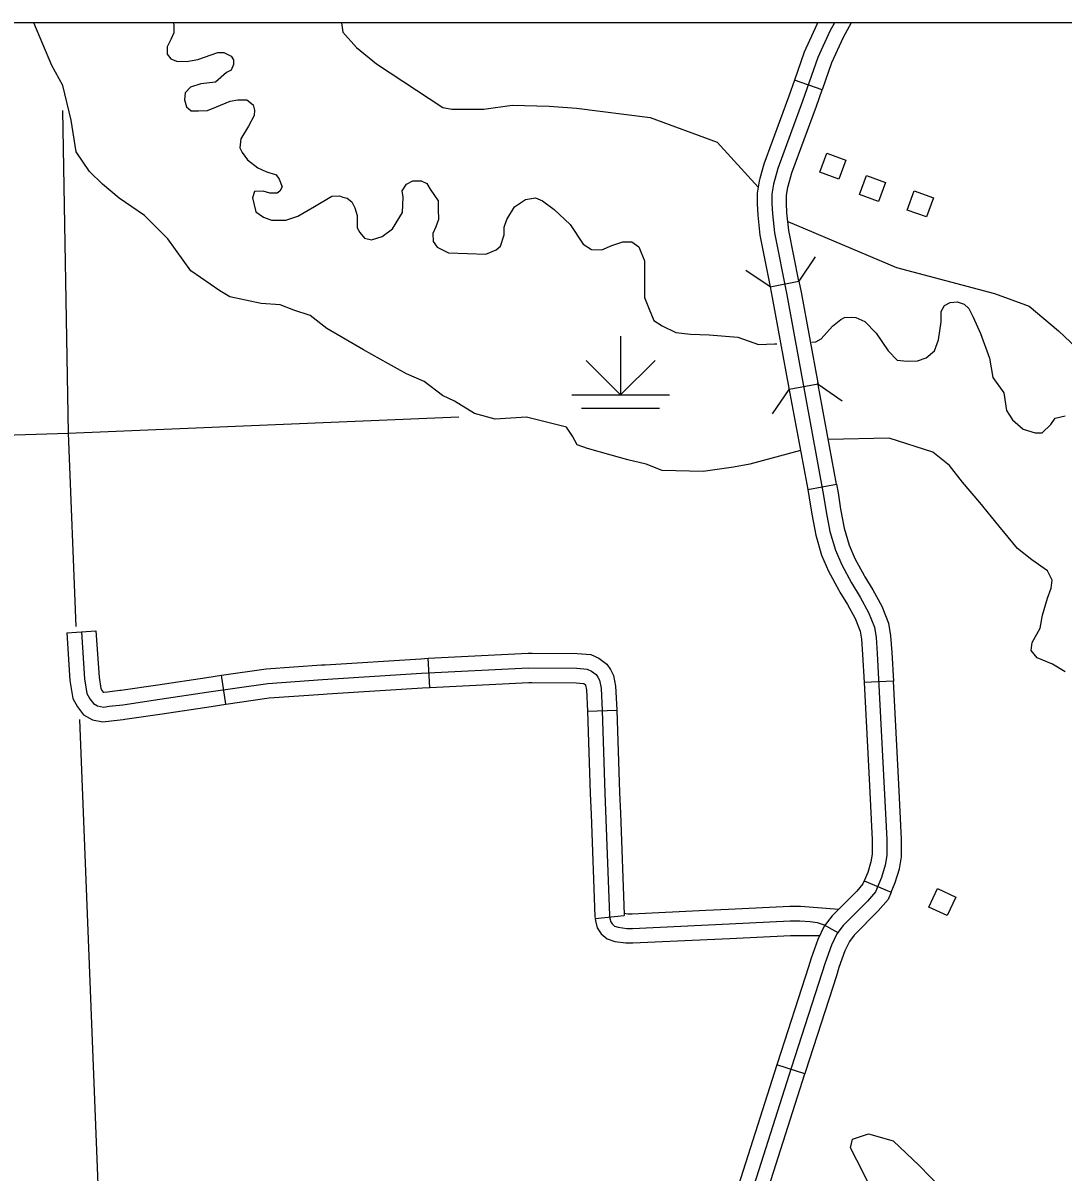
# Model space of a CAD drawing. Extents: x 1084508 to 1142749, y 1057638 to 1093403.
# Drawn here: x 1126977 to 1128649, y 1091555 to 1093403 of the extents above; entities that cross this region are included whole.
import ezdxf

# ---------------------------------------------------------------- set-up
doc = ezdxf.new("R2010")
doc.units = 0
for name, color, linetype in [('DSN_DRFT_Named-Boundary', 7, 'Continuous'), ('Level 31', 7, 'Continuous'), ('Level 35', 7, 'Continuous'), ('Level 38', 7, 'Continuous'), ('Level 44', 7, 'Continuous'), ('Level 45', 7, 'Continuous'), ('Level 47', 7, 'Continuous'), ('Level 5', 7, 'Continuous'), ('Level 56', 7, 'Continuous')]:
    doc.layers.add(name, color=color, linetype=linetype)

msp = doc.modelspace()

# ---------------------------------------------------------------- linework, layer by layer
at = {"layer": 'DSN_DRFT_Named-Boundary'}
msp.add_lwpolyline([(1084507.9, 1057640), (1142749.2, 1057640), (1142749.2, 1093403.4), (1084507.9, 1093403.4)], close=True, dxfattribs=at)
at = {"layer": 'Level 31'}
for p, q in [((1128261.3, 1093296), (1128216.8, 1093311.4)), ((1128177.9, 1092979.2), (1128224.1, 1092988.3)), ((1128254.8, 1092822.7), (1128208.5, 1092814.2)), ((1128254.4, 1092825.1), (1128254.8, 1092822.7)), ((1128238.2, 1092653.6), (1128284.5, 1092662.1)), ((1128375.9, 1092345.5), (1128328.9, 1092343.1)), ((1128375.9, 1092345.5), (1128375.9, 1092345.5)), ((1128329, 1092024.5), (1128372.6, 1092006.6)), ((1128233.4, 1091714.4), (1128188.6, 1091728.7)), ((1128233.4, 1091714.4), (1128233.4, 1091714.4))]:
    msp.add_line(p, q, dxfattribs=at)
for points in [[(1128281.2, 1093403.4), (1128274, 1093390.5), (1128254.4, 1093347.9), (1128230.1, 1093277.6), (1128190.2, 1093169.4), (1128183.4, 1093144.4), (1128180.7, 1093128.2), (1128180.7, 1093113.3), (1128181.4, 1093096.4), (1128184.8, 1093066), (1128204.4, 1092966.6), (1128263.8, 1092644.1), (1128267.9, 1092617.8), (1128274, 1092586), (1128282.8, 1092556.2), (1128292.9, 1092532.6), (1128308.4, 1092503.5), (1128322.6, 1092480.5), (1128335.8, 1092456.1), (1128345.3, 1092432.5), (1128348, 1092415.6), (1128350, 1092389.9), (1128365.5, 1092091), (1128365.5, 1092065.1), (1128362.8, 1092049.6), (1128356.7, 1092030), (1128347.3, 1092007), (1128334.4, 1091992.1), (1128295.3, 1091952.9)], [(1128254.2, 1093403.4), (1128253, 1093401.2), (1128232.5, 1093356.7), (1128216.8, 1093311.4)], [(1128308.3, 1093403.4), (1128295, 1093379.8), (1128276.3, 1093339.1), (1128261.3, 1093296)], [(1128216.8, 1093311.4), (1128207.9, 1093285.5), (1128167.7, 1093176.6), (1128161.5, 1093153.5)], [(1128207, 1093141.3), (1128212.6, 1093162.3), (1128252.2, 1093269.7), (1128261.3, 1093296)], [(1128161.5, 1093153.5), (1128160.4, 1093149.4), (1128157.2, 1093130.1), (1128157.2, 1093112.9), (1128157.9, 1093094.6), (1128161.5, 1093062.4), (1128177.9, 1092979.2)], [(1128224.1, 1092988.3), (1128208.1, 1093069.6), (1128204.9, 1093098.2), (1128204.3, 1093113.8), (1128204.3, 1093126.2), (1128206.5, 1093139.4), (1128207, 1093141.3)], [(1128177.9, 1092979.2), (1128181.3, 1092962.2), (1128208.1, 1092816.6)], [(1128224.1, 1092988.3), (1128227.5, 1092971), (1128254.4, 1092825.1)], [(1128284.5, 1092662.1), (1128254.4, 1092825.1)], [(1128208.1, 1092816.6), (1128238.2, 1092653.6)], [(1128284.5, 1092662.1), (1128287.1, 1092648.1), (1128291.1, 1092621.8), (1128296.9, 1092591.5), (1128304.9, 1092564.2), (1128314.1, 1092542.8), (1128328.9, 1092515.3), (1128330.1, 1092513.3)], [(1128238.2, 1092653.6), (1128240.6, 1092640.2), (1128244.7, 1092613.8), (1128251.1, 1092580.4), (1128260.6, 1092548.2), (1128271.7, 1092522.4), (1128288, 1092491.8), (1128290, 1092488.6)], [(1128330.1, 1092513.3), (1128343, 1092492.3), (1128357.2, 1092466.1), (1128368.1, 1092438.8), (1128371.4, 1092418.3), (1128373.5, 1092391.4), (1128375.9, 1092345.5)], [(1128290, 1092488.6), (1128302.2, 1092468.7), (1128314.4, 1092446.1), (1128322.4, 1092426.1), (1128324.6, 1092412.8), (1128326.5, 1092388.3), (1128328.9, 1092343.1)], [(1128328.9, 1092343.1), (1128337.5, 1092177.6)], [(1128384.5, 1092180), (1128375.9, 1092345.5)], [(1128337.5, 1092177.6), (1128342, 1092090.4), (1128342, 1092067.2), (1128339.9, 1092055.1), (1128334.6, 1092038), (1128329, 1092024.5)], [(1128372.6, 1092006.6), (1128378.9, 1092022), (1128385.8, 1092044.1), (1128389.1, 1092063.1), (1128389.1, 1092091.6), (1128384.5, 1092180)], [(1128329, 1092024.5), (1128327, 1092019.5), (1128317.2, 1092008.2), (1128277.4, 1091968.4), (1128264.9, 1091951.7), (1128254.6, 1091930.2), (1128243.9, 1091900.3), (1128239.5, 1091886.5)], [(1128372.6, 1092006.6), (1128367.6, 1091994.5), (1128351.7, 1091976.1), (1128313.1, 1091937.5), (1128305.3, 1091927.1), (1128298.1, 1091912.1), (1128288.5, 1091885.2), (1128284.3, 1091872.1)], [(1128295.3, 1091952.9), (1128285.1, 1091939.4), (1128276.3, 1091921.1), (1128266.2, 1091892.8), (1128212.1, 1091725.1), (1128087.1, 1091333)], [(1128239.5, 1091886.5), (1128189.7, 1091732.3), (1128188.6, 1091728.7)], [(1128284.3, 1091872.1), (1128234.6, 1091717.9), (1128233.4, 1091714.4)], [(1128188.6, 1091728.7), (1128138.2, 1091570.8)], [(1128183.1, 1091556.5), (1128233.4, 1091714.4)], [(1128138.2, 1091570.8), (1128087.9, 1091412.9)], [(1128132.8, 1091398.6), (1128183.1, 1091556.5)]]:
    msp.add_lwpolyline(points, dxfattribs=at)
at = {"layer": 'Level 35'}
for points in [[(1127218.8, 1093403.4), (1127219.3, 1093398.9), (1127219.3, 1093387.7), (1127214.7, 1093377), (1127208.6, 1093365.3), (1127208.6, 1093353.1), (1127214.7, 1093346), (1127223.8, 1093341.9), (1127239.6, 1093341.4), (1127257.9, 1093344.5), (1127290.1, 1093355.9), (1127299.8, 1093355.9), (1127311.5, 1093350.3)], [(1127311.5, 1093350.3), (1127315.1, 1093344.2), (1127315.1, 1093336.5), (1127311.5, 1093327.4), (1127303.9, 1093323.8), (1127286.1, 1093308.5), (1127262.7, 1093305.5), (1127246.4, 1093300.4), (1127237.3, 1093291.3), (1127236.7, 1093280.1), (1127239.8, 1093268.4), (1127247.4, 1093262.3), (1127259.1, 1093262.3), (1127273.4, 1093262.8), (1127288.1, 1093268.4), (1127310, 1093277.5), (1127322.2, 1093280.1), (1127336.9, 1093280.1), (1127346.6, 1093271.9), (1127349.1, 1093263.3), (1127348.6, 1093254.6), (1127339.5, 1093237.8), (1127327.3, 1093217), (1127325.7, 1093202.7), (1127329.3, 1093195.1), (1127337.9, 1093183.4), (1127354.2, 1093170.7), (1127367.4, 1093164.6), (1127383.7, 1093159.5), (1127388.8, 1093152.4), (1127393.4, 1093140.1), (1127389.8, 1093133), (1127385.2, 1093130), (1127373.5, 1093130), (1127362.9, 1093133), (1127349.1, 1093132.5), (1127345.6, 1093122.3), (1127351.2, 1093100), (1127363.4, 1093091.3), (1127376.1, 1093086.2), (1127399.5, 1093086.2), (1127418.8, 1093092.8), (1127445.2, 1093108.6), (1127473.2, 1093124.9), (1127485.4, 1093125.4), (1127491, 1093123.4), (1127498.1, 1093121.8), (1127505.2, 1093115.7), (1127510.3, 1093106.1), (1127513.9, 1093093.8), (1127513.9, 1093074), (1127518.5, 1093066.9)], [(1127518.5, 1093066.9), (1127525.6, 1093057.7), (1127537.3, 1093054.7), (1127554.1, 1093060.3), (1127570.8, 1093072.5), (1127587.1, 1093098.9), (1127588.1, 1093123.4), (1127586.6, 1093133.5), (1127593.2, 1093144.2), (1127603.4, 1093149.8), (1127617.1, 1093149.8), (1127625.8, 1093145.2), (1127631.4, 1093136.1), (1127644.1, 1093117.8), (1127644.1, 1093104), (1127644.6, 1093087.7), (1127640.5, 1093075.5), (1127635.9, 1093064.8), (1127636.4, 1093052.1), (1127642.5, 1093043), (1127660.9, 1093033.8), (1127691.4, 1093032.8), (1127720.9, 1093031.8), (1127737.6, 1093038.9), (1127744.3, 1093044.5), (1127750.4, 1093062.8), (1127750.4, 1093075), (1127754.4, 1093087.7), (1127766.7, 1093108.1), (1127784.5, 1093119.8), (1127800.8, 1093122.3), (1127811.9, 1093117.3), (1127830.8, 1093103.5), (1127856.2, 1093079.6), (1127877.5, 1093048.1), (1127890.8, 1093039.4), (1127907.5, 1093038.9), (1127923.3, 1093046), (1127941.1, 1093051.6), (1127955.3, 1093051.6), (1127966.5, 1093043.5), (1127975.7, 1093021.1), (1127975.7, 1093008.4), (1127975.7, 1092990.1), (1127975.7, 1092962.1), (1127983.3, 1092943.2), (1127990.9, 1092925.4), (1128004.2, 1092916.8), (1128026.5, 1092906.1), (1128049.9, 1092903.1), (1128079.9, 1092902), (1128125.7, 1092898.5), (1128159.3, 1092886.8), (1128184.7, 1092887.8), (1128188.4, 1092887.9)], [(1128245, 1092890.4), (1128251.3, 1092890.8), (1128260, 1092895.7), (1128278.3, 1092916.1), (1128291.5, 1092926.8), (1128297.1, 1092929.8), (1128307.8, 1092930.8), (1128315.4, 1092929.8), (1128330.2, 1092923.7), (1128348, 1092904.9), (1128367.3, 1092876.4), (1128382, 1092861.6), (1128398.3, 1092859.6), (1128414.6, 1092860.1), (1128428.8, 1092865.2), (1128442, 1092876.4), (1128448.7, 1092894.2), (1128452.7, 1092923.2), (1128452.7, 1092939.5), (1128458.3, 1092949.2), (1128467, 1092954.2), (1128478.2, 1092955.3), (1128489.8, 1092951.2), (1128497, 1092944.6), (1128504.1, 1092930.8), (1128515.8, 1092904.4), (1128530.5, 1092864.7), (1128535.6, 1092833.7), (1128553.2, 1092808.9), (1128557.7, 1092780.4), (1128567.4, 1092765.7), (1128584.7, 1092750.4), (1128604, 1092744.8), (1128615.2, 1092744.8), (1128628.9, 1092758.1), (1128636, 1092768.2), (1128651.8, 1092771.8)]]:
    msp.add_lwpolyline(points, dxfattribs=at)
at = {"layer": 'Level 38'}
for points in [[(1128250.3, 1093027.4), (1128224.1, 1092988.3)], [(1128177.9, 1092979.2), (1128138.8, 1093005.5)], [(1128254.8, 1092822.7), (1128293.6, 1092796)], [(1128181.8, 1092775.4), (1128208.5, 1092814.2)]]:
    msp.add_lwpolyline(points, dxfattribs=at)
at = {"layer": 'Level 44'}
for p, q in [((1127937.5, 1092899.8), (1127937.5, 1092805.6)), ((1127937.5, 1092805.6), (1127882, 1092861.1)), ((1127937.5, 1092805.6), (1127992.9, 1092861.1)), ((1127859, 1092805.6), (1128015.9, 1092805.6)), ((1127874.7, 1092784.2), (1128000.2, 1092784.2))]:
    msp.add_line(p, q, dxfattribs=at)
at = {"layer": 'Level 45'}
for p, q in [((1127047.2, 1092423.2), (1127094.2, 1092426.3)), ((1127630.8, 1092335.2), (1127628.4, 1092382.2)), ((1127302.8, 1092308.3), (1127296, 1092354.9)), ((1127884.5, 1092297.1), (1127931.5, 1092298.7)), ((1127896.6, 1091964.2), (1127943.4, 1091969.1))]:
    msp.add_line(p, q, dxfattribs=at)
for points in [[(1127047.2, 1092423.2), (1127052.3, 1092346.7), (1127056.8, 1092317.8), (1127064.7, 1092304), (1127074.2, 1092291.3), (1127088.7, 1092283.4), (1127105.4, 1092280), (1127118.4, 1092281.8), (1127138.1, 1092284)], [(1127070.7, 1092424.8), (1127075.7, 1092349.4), (1127079.4, 1092325.7), (1127084.4, 1092317), (1127090, 1092309.5), (1127096.9, 1092305.7), (1127106.2, 1092303.9), (1127115.5, 1092305.1), (1127137.3, 1092307.6), (1127197.1, 1092316.3), (1127275.6, 1092328.2), (1127370.3, 1092341.9), (1127458.1, 1092348.1), (1127617.7, 1092358.1), (1127789.6, 1092366.8), (1127866.9, 1092366.2), (1127883.7, 1092364.9), (1127890.5, 1092361.8), (1127898, 1092356.2), (1127901.1, 1092351.9), (1127903.6, 1092346.9), (1127906.1, 1092334.4), (1127908, 1092298.3), (1127912.3, 1092165.5), (1127919.8, 1091968.6), (1127920.3, 1091964.1), (1127921.5, 1091958.5), (1127923.7, 1091955.4), (1127927.8, 1091951.9), (1127933.4, 1091950.1), (1127947.4, 1091948.2), (1127956.4, 1091948.2), (1128112.1, 1091955.4), (1128210.2, 1091960.2), (1128225.8, 1091960.2), (1128242, 1091959), (1128253.2, 1091957.7), (1128264.4, 1091954), (1128276.8, 1091947.1), (1128286.8, 1091941.7)], [(1127094.2, 1092426.3), (1127099.1, 1092352), (1127102, 1092333.6), (1127104.1, 1092329.9), (1127105.5, 1092328), (1127107, 1092327.7), (1127112.6, 1092328.5), (1127132.8, 1092330.8)], [(1127462.7, 1092372), (1127616.4, 1092381.6), (1127628.4, 1092382.2)], [(1127628.4, 1092382.2), (1127789.1, 1092390.4), (1127795.3, 1092390.3)], [(1127795.3, 1092390.3), (1127867.8, 1092389.7), (1127889.6, 1092388.1), (1127902.6, 1092382.2), (1127915.1, 1092372.9), (1127921.4, 1092364), (1127926.1, 1092354.6), (1127929.5, 1092337.3), (1127931.5, 1092299.3), (1127931.5, 1092298.6)], [(1127296, 1092354.9), (1127367.8, 1092365.3), (1127456.5, 1092371.6), (1127462.7, 1092372)], [(1127132.8, 1092330.8), (1127134.3, 1092331), (1127193.7, 1092339.6), (1127272.2, 1092351.5), (1127296, 1092354.9)], [(1127630.8, 1092335.2), (1127790.1, 1092343.3), (1127794.9, 1092343.2)], [(1127794.9, 1092343.2), (1127865.9, 1092342.7), (1127877.8, 1092341.8), (1127878.5, 1092341.5), (1127880.9, 1092339.6), (1127881.2, 1092339.2), (1127882.7, 1092331.5), (1127884.5, 1092297.3), (1127884.5, 1092297.1)], [(1127302.8, 1092308.3), (1127372.8, 1092318.5), (1127459.7, 1092324.6), (1127465.6, 1092325)], [(1127465.6, 1092325), (1127619.1, 1092334.6), (1127630.8, 1092335.2)], [(1127138.1, 1092284), (1127140.4, 1092284.3), (1127200.6, 1092293.1), (1127279.1, 1092304.9), (1127302.8, 1092308.3)], [(1127884.5, 1092297.1), (1127888.8, 1092164.7), (1127890.1, 1092131.4)], [(1127931.5, 1092298.7), (1127935.9, 1092166.4), (1127937.1, 1092133.1)], [(1127890.1, 1092131.4), (1127896.3, 1091967), (1127896.6, 1091964.2)], [(1127937.1, 1092133.1), (1127943.3, 1091970.3), (1127943.4, 1091969.1)], [(1127943.1, 1091972.5), (1127948.9, 1091971.8), (1127955.9, 1091971.8), (1128074.4, 1091977.2)], [(1128074.4, 1091977.2), (1128111, 1091978.9), (1128209.6, 1091983.7), (1128226.7, 1091983.7), (1128288.1, 1091979)], [(1127896.6, 1091964.2), (1127897, 1091960.3), (1127899.6, 1091948.8), (1127906.2, 1091939.4), (1127916, 1091931.1), (1127928, 1091927), (1127945.8, 1091924.7), (1127957, 1091924.7), (1128076.6, 1091930.2)], [(1128076.6, 1091930.2), (1128113.2, 1091931.9), (1128210.8, 1091936.7), (1128257.7, 1091936.7)]]:
    msp.add_lwpolyline(points, dxfattribs=at)
at = {"layer": 'Level 47'}
for points in [[(1128226.6, 1092716.1), (1128145.2, 1092694.5), (1128118.7, 1092689.4), (1128070.4, 1092682.3), (1128004.3, 1092684.3), (1127978.4, 1092694.5), (1127948.9, 1092701.1), (1127922.4, 1092708.7), (1127884.3, 1092719.4), (1127867.5, 1092725.5), (1127859.9, 1092739.3), (1127850.7, 1092754), (1127786, 1092769.7), (1127735.9, 1092766.7), (1127702.5, 1092775.8), (1127670.7, 1092795.7), (1127651.4, 1092804.9), (1127621.9, 1092827.3), (1127593.4, 1092839.5), (1127564.4, 1092855.3), (1127524.3, 1092878.2), (1127465.3, 1092912.3), (1127438.3, 1092933.1), (1127412.4, 1092941.8), (1127390.5, 1092950.4), (1127359.5, 1092952.4), (1127309.2, 1092963.1), (1127293.4, 1092972.8), (1127246.6, 1093004.8), (1127209.5, 1093056.2), (1127172.4, 1093093.9), (1127131.7, 1093121.9), (1127104.7, 1093144.3), (1127083.9, 1093164.6), (1127062.5, 1093196.1), (1127054.4, 1093247), (1127040.7, 1093303), (1127023.4, 1093335), (1126994.5, 1093403.4)], [(1127488.8, 1093403.4), (1127491, 1093388.5), (1127513, 1093363.9), (1127545, 1093338), (1127651.5, 1093267.3)], [(1127651.5, 1093267.3), (1127666, 1093265.1), (1127717.7, 1093265.1), (1127763.2, 1093271.1), (1127822.5, 1093269.6), (1127866.5, 1093266.6), (1127985, 1093251.4), (1128092.8, 1093211.9), (1128158.8, 1093139.6)], [(1128206.4, 1093084.2), (1128380.8, 1093010.4), (1128538.4, 1092968.5), (1128594.4, 1092948), (1128641.2, 1092908.6), (1128680.6, 1092871.6)], [(1128631.3, 1092507.8), (1128623.7, 1092523), (1128598.3, 1092540.3), (1128575.4, 1092558.7), (1128545.4, 1092595.3), (1128514.9, 1092632.9), (1128486.9, 1092665.5), (1128466.1, 1092692), (1128439.2, 1092713.5), (1128369.3, 1092736.3), (1128271.3, 1092733.8)], [(1128652.2, 1092360.5), (1128631.8, 1092372.7), (1128606.9, 1092382.9), (1128597.3, 1092394.6), (1128598.8, 1092407.8), (1128612, 1092430.7), (1128615.6, 1092451.6), (1128623.7, 1092478.8), (1128629.3, 1092495.1), (1128631.3, 1092507.8)], [(1128338, 1091533.8), (1128327.3, 1091555.7), (1128307, 1091595.3), (1128310, 1091609.6), (1128335.9, 1091617.7), (1128375.6, 1091606.5), (1128417.3, 1091566.8), (1128452.9, 1091530.7)]]:
    msp.add_lwpolyline(points, dxfattribs=at)
at = {"layer": 'Level 5'}
for points in [[(1127040.3, 1093262.6), (1127049.3, 1092744.3)], [(1127049.3, 1092744.3), (1127677.5, 1092770.2)], [(1126260.6, 1092719.7), (1127049.3, 1092744.3)], [(1127049.3, 1092744.3), (1127061.6, 1092433.5)], [(1127067.5, 1092284), (1127097.1, 1091536.3)]]:
    msp.add_lwpolyline(points, dxfattribs=at)
at = {"layer": 'Level 56'}
for points in [[(1128288.5, 1093152.3), (1128257.8, 1093163.4), (1128269, 1093194.2), (1128299.7, 1093183.1)], [(1128352, 1093116.4), (1128321.3, 1093127.5), (1128332.5, 1093158.3), (1128363.2, 1093147.2)], [(1128429, 1093091.6), (1128398.3, 1093102.7), (1128409.4, 1093133.5), (1128440.2, 1093122.4)], [(1128432.9, 1091982.5), (1128446.7, 1092012.1), (1128476.4, 1091998.3), (1128462.6, 1091968.7)]]:
    msp.add_lwpolyline(points, close=True, dxfattribs=at)

doc.saveas('drawing.dxf')
